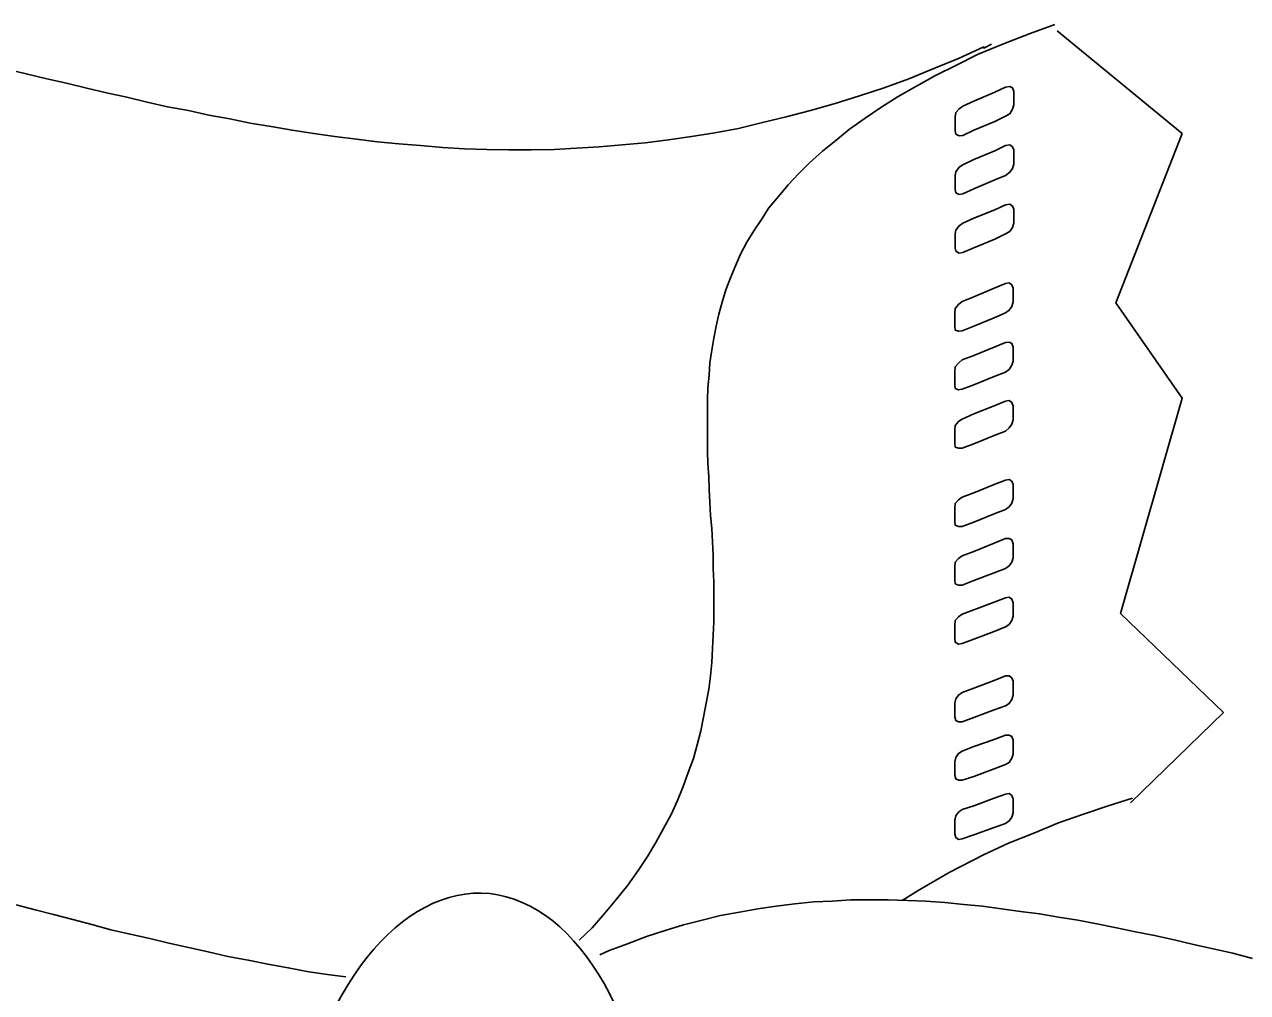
# Model space of a CAD drawing. Extents: x 638850 to 644908, y 297188 to 298900.
# Drawn here: x 639084.15 to 639113.86, y 297627.33 to 297650.84 of the extents above; entities that cross this region are included whole.
import ezdxf

# ---------------------------------------------------------------- set-up
doc = ezdxf.new("R2010")
doc.units = 0
for name, color, linetype in [('1', 7, 'Continuous'), ('16', 7, 'Continuous'), ('2', 7, 'Continuous')]:
    doc.layers.add(name, color=color, linetype=linetype)

msp = doc.modelspace()

# ---------------------------------------------------------------- linework, layer by layer
at = {"layer": '1'}
msp.add_lwpolyline([(639109.231, 297650.688), (639112.265, 297648.188), (639110.659, 297644.082), (639112.265, 297641.76), (639110.771, 297636.538), (639113.269, 297634.127), (639111.016, 297631.94)], dxfattribs=at)
msp.add_ellipse((639094.943, 297621.482), major_axis=(0.353, 8.26), ratio=0.552034, start_param=4.790424, end_param=7.532307, dxfattribs=at)
at = {"layer": '16'}
for points in [[(639107.977, 297648.609), (639108.085, 297648.671), (639108.147, 297648.779), (639108.177, 297648.887), (639108.177, 297648.887), (639108.177, 297648.962), (639108.177, 297649.133), (639108.177, 297649.211), (639108.177, 297649.211), (639108.147, 297649.303), (639108.085, 297649.335), (639107.977, 297649.319), (639107.977, 297649.319), (639107.715, 297649.195), (639107.205, 297648.979), (639106.943, 297648.854), (639106.943, 297648.854), (639106.851, 297648.792), (639106.773, 297648.701), (639106.756, 297648.593), (639106.756, 297648.593), (639106.756, 297648.501), (639106.756, 297648.347), (639106.756, 297648.252), (639106.756, 297648.252), (639106.773, 297648.177), (639106.851, 297648.131), (639106.943, 297648.144), (639106.943, 297648.144), (639107.205, 297648.269), (639107.715, 297648.485), (639107.977, 297648.609), (639107.977, 297648.609), (639107.977, 297648.609)], [(639107.977, 297647.172), (639108.085, 297647.248), (639108.147, 297647.342), (639108.177, 297647.45), (639108.177, 297647.45), (639108.177, 297647.542), (639108.177, 297647.696), (639108.177, 297647.791), (639108.177, 297647.791), (639108.147, 297647.866), (639108.085, 297647.912), (639107.977, 297647.899), (639107.977, 297647.899), (639107.715, 297647.774), (639107.205, 297647.558), (639106.943, 297647.434), (639106.943, 297647.434), (639106.851, 297647.372), (639106.773, 297647.264), (639106.756, 297647.172), (639106.756, 297647.172), (639106.756, 297647.081), (639106.756, 297646.924), (639106.756, 297646.832), (639106.756, 297646.832), (639106.773, 297646.754), (639106.851, 297646.708), (639106.943, 297646.724), (639106.943, 297646.724), (639107.205, 297646.848), (639107.715, 297647.064), (639107.977, 297647.172), (639107.977, 297647.172), (639107.977, 297647.172)], [(639107.977, 297645.752), (639108.085, 297645.814), (639108.147, 297645.906), (639108.177, 297646.014), (639108.177, 297646.014), (639108.177, 297646.106), (639108.177, 297646.26), (639108.177, 297646.354), (639108.177, 297646.354), (639108.147, 297646.43), (639108.085, 297646.476), (639107.977, 297646.462), (639107.977, 297646.462), (639107.715, 297646.338), (639107.205, 297646.138), (639106.943, 297646.014), (639106.943, 297646.014), (639106.851, 297645.952), (639106.773, 297645.844), (639106.756, 297645.752), (639106.756, 297645.752), (639106.756, 297645.658), (639106.756, 297645.504), (639106.756, 297645.412), (639106.756, 297645.412), (639106.773, 297645.334), (639106.851, 297645.288), (639106.943, 297645.304), (639106.943, 297645.304), (639107.205, 297645.412), (639107.715, 297645.628), (639107.977, 297645.752), (639107.977, 297645.752), (639107.977, 297645.752)], [(639107.977, 297643.835), (639108.069, 297643.897), (639108.131, 297643.992), (639108.163, 297644.1), (639108.163, 297644.1), (639108.163, 297644.192), (639108.163, 297644.345), (639108.163, 297644.437), (639108.163, 297644.437), (639108.131, 297644.516), (639108.069, 297644.561), (639107.977, 297644.545), (639107.977, 297644.545), (639107.699, 297644.437), (639107.205, 297644.221), (639106.926, 297644.113), (639106.926, 297644.113), (639106.835, 297644.038), (639106.756, 297643.943), (639106.743, 297643.835), (639106.743, 297643.835), (639106.743, 297643.76), (639106.743, 297643.589), (639106.743, 297643.511), (639106.743, 297643.511), (639106.756, 297643.419), (639106.835, 297643.387), (639106.926, 297643.403), (639106.926, 297643.403), (639107.205, 297643.511), (639107.699, 297643.714), (639107.977, 297643.835), (639107.977, 297643.835), (639107.977, 297643.835)], [(639107.977, 297642.399), (639108.069, 297642.461), (639108.131, 297642.569), (639108.163, 297642.663), (639108.163, 297642.663), (639108.163, 297642.755), (639108.163, 297642.925), (639108.163, 297643.004), (639108.163, 297643.004), (639108.131, 297643.095), (639108.069, 297643.125), (639107.977, 297643.112), (639107.977, 297643.112), (639107.699, 297643.004), (639107.205, 297642.801), (639106.926, 297642.693), (639106.926, 297642.693), (639106.835, 297642.617), (639106.756, 297642.523), (639106.743, 297642.415), (639106.743, 297642.415), (639106.743, 297642.339), (639106.743, 297642.169), (639106.743, 297642.091), (639106.743, 297642.091), (639106.756, 297641.999), (639106.835, 297641.967), (639106.926, 297641.983), (639106.926, 297641.983), (639107.205, 297642.091), (639107.699, 297642.291), (639107.977, 297642.399), (639107.977, 297642.399), (639107.977, 297642.399)], [(639107.977, 297640.962), (639108.069, 297641.041), (639108.131, 297641.132), (639108.163, 297641.24), (639108.163, 297641.24), (639108.163, 297641.319), (639108.163, 297641.489), (639108.163, 297641.567), (639108.163, 297641.567), (639108.131, 297641.659), (639108.069, 297641.705), (639107.977, 297641.689), (639107.977, 297641.689), (639107.699, 297641.581), (639107.205, 297641.381), (639106.926, 297641.257), (639106.926, 297641.257), (639106.835, 297641.195), (639106.756, 297641.103), (639106.743, 297640.995), (639106.743, 297640.995), (639106.743, 297640.916), (639106.743, 297640.746), (639106.743, 297640.671), (639106.743, 297640.671), (639106.756, 297640.576), (639106.835, 297640.547), (639106.926, 297640.547), (639106.926, 297640.547), (639107.205, 297640.655), (639107.699, 297640.854), (639107.977, 297640.962), (639107.977, 297640.962), (639107.977, 297640.962)], [(639107.977, 297639.064), (639108.069, 297639.126), (639108.131, 297639.218), (639108.163, 297639.326), (639108.163, 297639.326), (639108.163, 297639.418), (639108.163, 297639.575), (639108.163, 297639.666), (639108.163, 297639.666), (639108.131, 297639.745), (639108.069, 297639.791), (639107.977, 297639.774), (639107.977, 297639.774), (639107.699, 297639.666), (639107.205, 297639.467), (639106.926, 297639.359), (639106.926, 297639.359), (639106.835, 297639.296), (639106.756, 297639.202), (639106.743, 297639.094), (639106.743, 297639.094), (639106.743, 297639.018), (639106.743, 297638.848), (639106.743, 297638.77), (639106.743, 297638.77), (639106.756, 297638.678), (639106.835, 297638.646), (639106.926, 297638.646), (639106.926, 297638.646), (639107.205, 297638.756), (639107.699, 297638.956), (639107.977, 297639.064), (639107.977, 297639.064), (639107.977, 297639.064)], [(639107.977, 297637.628), (639108.069, 297637.69), (639108.131, 297637.782), (639108.163, 297637.89), (639108.163, 297637.89), (639108.163, 297637.984), (639108.163, 297638.138), (639108.163, 297638.23), (639108.163, 297638.23), (639108.131, 297638.322), (639108.069, 297638.354), (639107.977, 297638.354), (639107.977, 297638.354), (639107.699, 297638.246), (639107.205, 297638.044), (639106.926, 297637.936), (639106.926, 297637.936), (639106.835, 297637.874), (639106.756, 297637.782), (639106.743, 297637.674), (639106.743, 297637.674), (639106.743, 297637.598), (639106.743, 297637.428), (639106.743, 297637.35), (639106.743, 297637.35), (639106.756, 297637.258), (639106.835, 297637.226), (639106.926, 297637.226), (639106.926, 297637.226), (639107.205, 297637.334), (639107.699, 297637.52), (639107.977, 297637.628), (639107.977, 297637.628), (639107.977, 297637.628)], [(639107.977, 297636.208), (639108.069, 297636.27), (639108.131, 297636.362), (639108.163, 297636.47), (639108.163, 297636.47), (639108.163, 297636.548), (639108.163, 297636.715), (639108.163, 297636.794), (639108.163, 297636.794), (639108.131, 297636.885), (639108.069, 297636.934), (639107.977, 297636.918), (639107.977, 297636.918), (639107.699, 297636.81), (639107.205, 297636.623), (639106.926, 297636.515), (639106.926, 297636.515), (639106.835, 297636.453), (639106.756, 297636.362), (639106.743, 297636.254), (639106.743, 297636.254), (639106.743, 297636.175), (639106.743, 297636.005), (639106.743, 297635.93), (639106.743, 297635.93), (639106.756, 297635.835), (639106.835, 297635.789), (639106.926, 297635.805), (639106.926, 297635.805), (639107.205, 297635.913), (639107.699, 297636.1), (639107.977, 297636.208), (639107.977, 297636.208), (639107.977, 297636.208)], [(639107.977, 297634.291), (639108.069, 297634.353), (639108.131, 297634.447), (639108.163, 297634.555), (639108.163, 297634.555), (639108.163, 297634.647), (639108.163, 297634.801), (639108.163, 297634.895), (639108.163, 297634.895), (639108.131, 297634.971), (639108.069, 297635.017), (639107.977, 297635.017), (639107.977, 297635.017), (639107.699, 297634.909), (639107.205, 297634.725), (639106.926, 297634.617), (639106.926, 297634.617), (639106.835, 297634.555), (639106.773, 297634.461), (639106.743, 297634.369), (639106.743, 297634.369), (639106.743, 297634.277), (639106.743, 297634.123), (639106.743, 297634.029), (639106.743, 297634.029), (639106.773, 297633.937), (639106.835, 297633.905), (639106.926, 297633.905), (639106.926, 297633.905), (639107.205, 297634.013), (639107.699, 297634.199), (639107.977, 297634.291), (639107.977, 297634.291), (639107.977, 297634.291)], [(639107.977, 297632.87), (639108.069, 297632.916), (639108.131, 297633.024), (639108.163, 297633.119), (639108.163, 297633.119), (639108.163, 297633.211), (639108.163, 297633.365), (639108.163, 297633.459), (639108.163, 297633.459), (639108.131, 297633.551), (639108.069, 297633.581), (639107.977, 297633.581), (639107.977, 297633.581), (639107.699, 297633.473), (639107.205, 297633.302), (639106.926, 297633.194), (639106.926, 297633.194), (639106.835, 297633.132), (639106.773, 297633.041), (639106.743, 297632.933), (639106.743, 297632.933), (639106.743, 297632.854), (639106.743, 297632.7), (639106.743, 297632.609), (639106.743, 297632.609), (639106.773, 297632.517), (639106.835, 297632.484), (639106.926, 297632.484), (639106.926, 297632.484), (639107.205, 297632.579), (639107.699, 297632.762), (639107.977, 297632.87), (639107.977, 297632.87), (639107.977, 297632.87)], [(639107.977, 297631.434), (639108.069, 297631.496), (639108.131, 297631.588), (639108.163, 297631.696), (639108.163, 297631.696), (639108.163, 297631.774), (639108.163, 297631.944), (639108.163, 297632.023), (639108.163, 297632.023), (639108.131, 297632.114), (639108.069, 297632.16), (639107.977, 297632.144), (639107.977, 297632.144), (639107.699, 297632.052), (639107.205, 297631.866), (639106.926, 297631.774), (639106.926, 297631.774), (639106.835, 297631.712), (639106.773, 297631.62), (639106.743, 297631.512), (639106.743, 297631.512), (639106.743, 297631.434), (639106.743, 297631.28), (639106.743, 297631.188), (639106.743, 297631.188), (639106.773, 297631.094), (639106.835, 297631.048), (639106.926, 297631.064), (639106.926, 297631.064), (639107.205, 297631.156), (639107.699, 297631.342), (639107.977, 297631.434), (639107.977, 297631.434), (639107.977, 297631.434)]]:
    msp.add_lwpolyline(points, dxfattribs=at)
at = {"layer": '2'}
for points in [[(639109.175, 297650.839), (639108.579, 297650.617), (639107.931, 297650.37), (639107.296, 297650.109), (639107.296, 297650.109), (639107.296, 297650.109), (639107.296, 297650.109), (639107.296, 297650.109), (639107.296, 297650.109), (639106.774, 297649.846), (639106.279, 297649.598), (639105.802, 297649.335), (639105.37, 297649.087), (639104.952, 297648.826), (639104.565, 297648.563), (639104.191, 297648.3), (639103.854, 297648.023), (639103.53, 297647.76), (639103.219, 297647.481)], [(639107.636, 297650.357), (639107.454, 297650.262), (639107.454, 297650.262), (639107.454, 297650.262), (639107.454, 297650.293), (639107.454, 297650.293), (639107.454, 297650.293), (639106.835, 297650.014), (639106.234, 297649.767), (639105.631, 297649.519), (639105.026, 297649.303), (639104.427, 297649.103), (639103.838, 297648.921), (639103.237, 297648.748), (639102.65, 297648.592), (639102.078, 297648.455), (639101.491, 297648.316), (639100.92, 297648.208), (639100.35, 297648.115), (639099.795, 297648.037), (639099.221, 297647.962), (639098.665, 297647.915), (639098.109, 297647.868), (639097.554, 297647.836), (639097.014, 297647.805), (639096.456, 297647.791), (639095.916, 297647.791), (639095.376, 297647.805), (639094.833, 297647.821), (639094.309, 297647.854), (639093.767, 297647.899), (639093.243, 297647.944), (639092.721, 297647.992), (639092.21, 297648.052), (639091.686, 297648.115), (639091.175, 297648.192), (639090.648, 297648.268), (639090.138, 297648.361)], [(639090.138, 297648.361), (639089.631, 297648.44), (639089.136, 297648.548), (639088.626, 297648.64), (639088.133, 297648.748), (639087.622, 297648.842), (639087.127, 297648.95), (639086.634, 297649.072), (639086.139, 297649.18), (639085.662, 297649.29), (639085.167, 297649.412), (639084.688, 297649.52), (639084.193, 297649.643), (639083.716, 297649.751)], [(639103.219, 297647.481), (639102.958, 297647.22), (639102.697, 297646.941), (639102.463, 297646.662), (639102.231, 297646.385), (639102.049, 297646.106), (639101.862, 297645.83), (639101.691, 297645.551), (639101.538, 297645.258), (639101.415, 297644.979), (639101.293, 297644.687), (639101.181, 297644.394), (639101.091, 297644.097), (639101.012, 297643.807), (639100.949, 297643.514), (639100.89, 297643.217), (639100.843, 297642.927), (639100.798, 297642.619), (639100.782, 297642.324), (639100.749, 297642.014), (639100.735, 297641.721), (639100.735, 297641.411), (639100.735, 297641.105), (639100.735, 297640.796), (639100.735, 297640.486), (639100.749, 297640.178), (639100.767, 297639.854), (639100.782, 297639.543), (639100.798, 297639.235), (639100.812, 297638.911), (639100.843, 297638.6), (639100.857, 297638.276), (639100.875, 297637.952), (639100.875, 297637.628), (639100.89, 297637.304), (639100.89, 297636.98), (639100.89, 297636.656), (639100.89, 297636.332), (639100.875, 297636.006), (639100.857, 297635.682), (639100.843, 297635.345), (639100.812, 297635.018), (639100.767, 297634.694), (639100.704, 297634.355), (639100.641, 297634.017), (639100.58, 297633.689), (639100.488, 297633.349), (639100.395, 297633.011), (639100.272, 297632.672), (639100.148, 297632.332), (639100.011, 297631.992), (639099.855, 297631.65), (639099.669, 297631.313), (639099.484, 297630.971), (639099.284, 297630.633), (639099.052, 297630.293), (639098.802, 297629.94), (639098.528, 297629.596), (639098.247, 297629.258), (639097.938, 297628.903), (639097.624, 297628.603)], [(639105.465, 297629.569), (639105.856, 297629.812), (639106.612, 297630.244), (639107.445, 297630.676), (639107.445, 297630.676), (639108.048, 297630.957), (639108.666, 297631.202), (639109.267, 297631.452), (639109.87, 297631.663), (639110.473, 297631.866), (639111.058, 297632.05)], [(639113.976, 297628.16), (639113.499, 297628.284), (639113.018, 297628.392), (639112.541, 297628.5), (639112.075, 297628.608), (639111.598, 297628.716), (639111.137, 297628.808), (639110.671, 297628.901), (639110.194, 297628.995), (639109.731, 297629.085), (639109.267, 297629.164), (639108.804, 297629.243), (639108.342, 297629.301), (639107.877, 297629.364), (639107.415, 297629.427), (639106.968, 297629.472), (639106.504, 297629.517), (639106.041, 297629.551), (639105.593, 297629.567), (639105.129, 297629.58), (639104.682, 297629.58), (639104.218, 297629.58), (639103.77, 297629.551), (639103.323, 297629.535), (639102.859, 297629.488), (639102.409, 297629.427), (639101.961, 297629.364), (639101.516, 297629.285), (639101.052, 297629.198), (639100.605, 297629.085), (639100.155, 297628.977), (639099.707, 297628.84), (639099.259, 297628.687), (639098.798, 297628.514), (639098.35, 297628.347), (639098.123, 297628.245)], [(639083.948, 297629.458), (639084.409, 297629.335), (639084.857, 297629.227), (639085.323, 297629.105), (639085.786, 297628.981), (639086.247, 297628.855), (639086.713, 297628.747), (639087.19, 297628.639), (639087.654, 297628.531), (639088.133, 297628.423), (639088.612, 297628.315), (639089.091, 297628.207), (639089.584, 297628.117), (639090.063, 297628.023), (639090.556, 297627.931), (639091.051, 297627.836), (639091.562, 297627.76), (639091.952, 297627.712)]]:
    msp.add_lwpolyline(points, dxfattribs=at)

doc.saveas('drawing.dxf')
